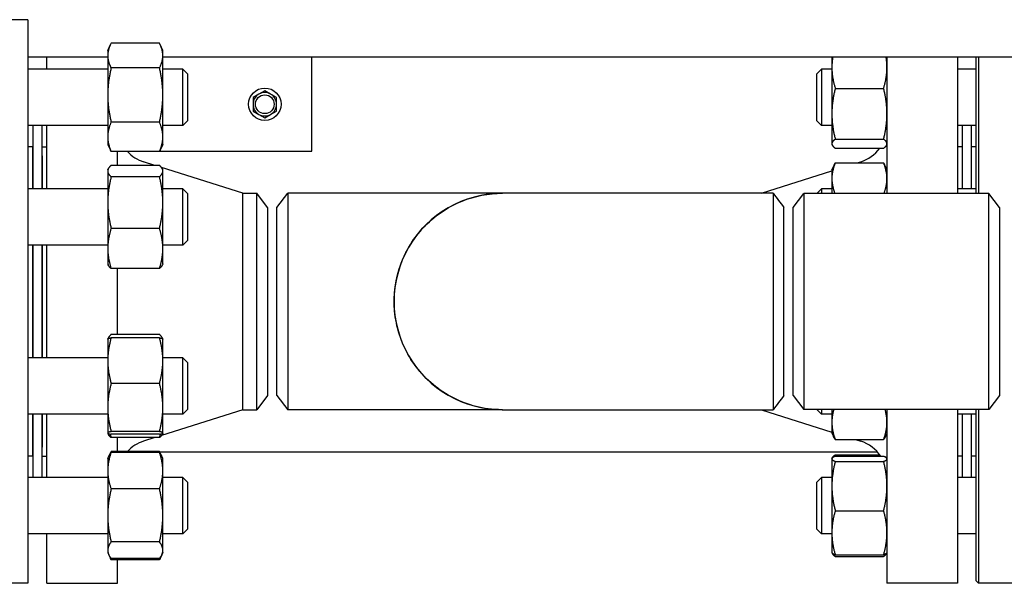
# Model space of a CAD drawing. Header units: inches. Extents: x 24 to 1128, y -69 to 748.
# Tile 607 of 656: x 604.99 to 618.1, y 677.92 to 685.42. Entities that reach past the tile are written whole.
import ezdxf

# ---------------------------------------------------------------- set-up
doc = ezdxf.new("R2010")
doc.units = ezdxf.units.IN
doc.header["$LTSCALE"] = 32
doc.header["$MEASUREMENT"] = 0
doc.layers.add('Visible (ANSI)', color=7, linetype='Continuous', lineweight=30)

msp = doc.modelspace()

# ---------------------------------------------------------------- linework, layer by layer
at = {"layer": 'Visible (ANSI)'}
for p, q in [((605.09563, 685.41853), (604.15563, 685.41853)), ((605.09563, 685.41853), (605.09563, 677.91853)), ((606.15763, 685.00974), (606.19369, 685.08705)), ((606.84655, 685.10552), (606.20272, 685.10552)), ((606.89163, 685.00974), (606.85558, 685.08705)), ((606.15763, 684.91853), (605.09563, 684.91853)), ((605.34563, 684.75974), (605.34563, 684.91853)), ((606.15763, 685.00974), (606.15763, 684.94093)), ((606.15763, 684.94093), (606.15763, 684.41595)), ((606.89163, 684.94093), (606.89163, 685.00974)), ((606.89163, 684.41595), (606.89163, 684.94093)), ((619.42663, 684.91853), (606.89163, 684.91853)), ((608.87438, 683.66853), (608.87438, 684.91853)), ((615.80163, 684.91853), (615.80163, 684.78323)), ((616.53563, 684.91853), (616.53563, 683.10603)), ((617.47563, 684.91853), (617.47563, 683.10603)), ((617.72313, 683.10603), (617.72313, 684.91853)), ((617.75438, 684.91853), (617.75438, 683.10603)), ((606.84655, 684.77634), (606.20272, 684.77634)), ((615.80163, 684.78323), (615.80163, 684.16701)), ((606.15763, 684.75974), (605.09563, 684.75974)), ((607.15813, 684.75974), (606.89163, 684.75974)), ((607.15813, 684.00974), (607.15813, 684.75974)), ((607.22063, 684.69724), (607.15813, 684.75974)), ((607.22063, 684.69724), (607.22063, 684.07224)), ((615.60063, 684.69724), (615.66313, 684.75974)), ((615.60063, 684.07224), (615.60063, 684.69724)), ((615.66313, 684.75974), (615.66313, 684.00974)), ((615.80163, 684.75974), (615.66313, 684.75974)), ((617.72313, 684.75974), (617.47563, 684.75974)), ((615.84672, 684.50525), (616.49055, 684.50525)), ((606.15763, 684.41595), (606.15763, 683.85975)), ((606.89163, 683.85975), (606.89163, 684.41595)), ((608.17138, 684.42863), (608.09338, 684.3836)), ((608.09338, 684.3836), (608.09338, 684.29353)), ((608.24938, 684.47366), (608.17138, 684.42863)), ((608.32738, 684.42863), (608.24938, 684.47366)), ((608.40538, 684.3836), (608.32738, 684.42863)), ((608.40538, 684.29353), (608.40538, 684.3836)), ((608.09338, 684.29353), (608.09338, 684.20346)), ((608.40538, 684.20346), (608.40538, 684.29353)), ((608.09338, 684.20346), (608.17138, 684.15843)), ((608.17138, 684.15843), (608.24938, 684.1134)), ((608.24938, 684.1134), (608.32738, 684.15843)), ((608.32738, 684.15843), (608.40538, 684.20346)), ((615.80163, 684.16701), (615.80163, 683.76851)), ((606.15763, 684.00974), (605.09563, 684.00974)), ((605.16063, 684.00974), (605.16063, 683.16862)), ((605.28063, 684.00974), (605.28063, 683.16862)), ((605.34563, 683.16862), (605.34563, 684.00974)), ((606.84655, 684.05555), (606.20272, 684.05555)), ((607.15813, 684.00974), (606.89163, 684.00974)), ((607.22063, 684.07224), (607.15813, 684.00974)), ((615.60063, 684.07224), (615.66313, 684.00974)), ((615.80163, 684.00974), (615.66313, 684.00974)), ((617.72313, 684.00974), (617.47563, 684.00974)), ((617.54063, 683.16862), (617.54063, 684.00974)), ((617.66063, 683.16862), (617.66063, 684.00974)), ((606.15763, 683.85975), (606.15763, 683.75974)), ((606.89163, 683.75974), (606.89163, 683.85975)), ((605.15563, 683.72853), (605.09563, 683.72853)), ((605.15563, 683.72853), (605.15563, 683.16862)), ((605.28563, 683.60853), (605.28563, 683.72853)), ((605.28563, 683.72853), (605.34563, 683.72853)), ((606.15763, 683.75974), (606.19369, 683.68242)), ((606.89163, 683.75974), (606.85558, 683.68242)), ((615.80163, 683.76851), (615.80163, 683.75974)), ((615.80163, 683.75974), (615.80578, 683.75084)), ((615.84672, 683.82877), (616.49055, 683.82877)), ((616.53563, 683.75974), (616.53148, 683.75084)), ((617.53563, 683.72853), (617.47563, 683.72853)), ((617.53563, 683.72853), (617.53563, 683.16862)), ((617.72313, 683.72853), (617.66063, 683.72853)), ((605.15563, 683.66853), (605.16063, 683.66853)), ((605.16063, 683.60853), (605.15563, 683.60853)), ((605.28063, 683.66853), (605.28563, 683.66853)), ((605.28563, 683.60853), (605.28063, 683.60853)), ((605.28563, 683.60853), (605.28563, 683.16862)), ((606.84655, 683.66395), (606.20272, 683.66395)), ((606.28563, 683.48052), (606.28563, 683.66395)), ((606.84886, 683.66853), (608.87438, 683.66853)), ((615.84672, 683.70826), (616.49055, 683.70826)), ((617.53563, 683.60853), (617.54063, 683.60853)), ((606.84655, 683.48052), (606.20272, 683.48052)), ((606.78451, 683.48052), (606.63466, 683.52798)), ((615.80163, 683.41862), (615.83076, 683.48108)), ((615.84672, 683.51212), (616.49055, 683.51212)), ((616.13652, 683.51212), (616.18661, 683.52798)), ((616.53563, 683.41862), (616.50651, 683.48108)), ((606.15763, 683.41862), (606.1643, 683.43291)), ((606.15763, 683.41862), (606.15763, 683.40465)), ((606.15763, 683.40465), (606.15763, 682.98533)), ((606.84655, 683.32878), (606.20272, 683.32878)), ((607.95897, 683.10853), (606.87289, 683.45253)), ((606.89163, 683.41862), (606.88497, 683.43291)), ((606.89163, 683.40465), (606.89163, 683.41862)), ((606.89163, 682.98533), (606.89163, 683.40465)), ((614.8623, 683.10853), (615.80163, 683.40605)), ((615.80163, 683.41862), (615.80163, 683.30315)), ((615.80163, 683.30315), (615.80163, 683.10603)), ((606.15763, 683.16862), (605.09563, 683.16862)), ((607.15813, 683.16862), (606.89163, 683.16862)), ((607.15813, 682.41862), (607.15813, 683.16862)), ((607.22063, 683.10612), (607.15813, 683.16862)), ((607.22063, 683.10612), (607.22063, 682.48112)), ((607.95897, 680.22853), (607.95897, 683.10853)), ((607.95897, 683.10853), (608.14176, 683.10853)), ((608.14176, 680.22853), (608.14176, 683.10853)), ((608.28563, 682.92103), (608.14176, 683.10853)), ((608.41063, 682.92103), (608.55451, 683.10853)), ((608.55451, 683.10853), (608.55451, 680.22853)), ((611.41334, 683.10853), (608.55451, 683.10853)), ((615.01824, 683.10853), (611.41334, 683.10853)), ((615.28563, 682.91853), (615.42951, 683.10603)), ((615.42951, 683.10603), (615.42951, 680.23103)), ((617.89176, 683.10603), (615.42951, 683.10603)), ((615.60063, 683.10612), (615.66313, 683.16862)), ((615.60063, 683.10603), (615.60063, 683.10612)), ((615.66313, 683.16862), (615.66313, 683.10603)), ((615.80163, 683.16862), (615.66313, 683.16862)), ((617.72313, 683.16862), (617.47563, 683.16862)), ((617.89176, 680.23103), (617.89176, 683.10603)), ((618.03563, 682.91853), (617.89176, 683.10603)), ((606.15763, 682.98533), (606.15763, 682.3743)), ((606.89163, 682.3743), (606.89163, 682.98533)), ((608.28563, 682.92103), (608.28563, 680.41603)), ((608.41063, 680.41603), (608.41063, 682.92103)), ((615.16063, 680.41607), (615.16063, 682.92101)), ((615.28563, 680.41853), (615.28563, 682.91853)), ((618.03563, 682.91853), (618.03563, 680.41853)), ((606.84655, 682.64188), (606.20272, 682.64188)), ((606.15763, 682.41862), (605.09563, 682.41862)), ((605.15563, 682.41862), (605.15563, 680.91844)), ((605.16063, 682.41862), (605.16063, 680.91844)), ((605.28063, 682.41862), (605.28063, 680.91844)), ((605.28563, 682.41862), (605.28563, 680.91844)), ((605.34563, 680.91844), (605.34563, 682.41862)), ((607.15813, 682.41862), (606.89163, 682.41862)), ((607.22063, 682.48112), (607.15813, 682.41862)), ((606.15763, 682.3743), (606.15763, 682.16862)), ((606.89163, 682.16862), (606.89163, 682.3743)), ((606.15763, 682.16862), (606.1643, 682.15433)), ((606.89163, 682.16862), (606.88497, 682.15433)), ((606.84655, 682.10672), (606.20272, 682.10672)), ((606.28563, 681.23034), (606.28563, 682.10672)), ((606.84655, 681.23034), (606.20272, 681.23034)), ((606.15763, 681.16844), (606.158, 681.16922)), ((606.15763, 681.16844), (606.15763, 680.88258)), ((606.158, 681.16922), (606.1643, 681.18273)), ((606.84655, 681.18568), (606.20272, 681.18568)), ((606.89127, 681.16922), (606.88497, 681.18273)), ((606.89163, 681.16844), (606.89127, 681.16922)), ((606.89163, 680.88258), (606.89163, 681.16844)), ((606.15763, 680.91844), (605.09563, 680.91844)), ((606.15763, 680.88258), (606.15763, 680.25836)), ((607.15813, 680.91844), (606.89163, 680.91844)), ((606.89163, 680.25836), (606.89163, 680.88258)), ((607.15813, 680.16844), (607.15813, 680.91844)), ((607.22063, 680.85594), (607.15813, 680.91844)), ((607.22063, 680.85594), (607.22063, 680.23094)), ((606.84655, 680.57948), (606.20272, 680.57948)), ((608.28563, 680.41603), (608.14176, 680.22853)), ((608.41063, 680.41603), (608.55451, 680.22853)), ((615.28563, 680.41853), (615.42951, 680.23103)), ((618.03563, 680.41853), (617.89176, 680.23103)), ((606.15763, 680.25836), (606.15763, 679.91922)), ((607.95897, 680.22853), (606.87289, 679.88453)), ((606.89163, 679.91922), (606.89163, 680.25836)), ((607.22063, 680.23094), (607.15813, 680.16844)), ((607.95897, 680.22853), (608.14176, 680.22853)), ((611.41334, 680.22853), (608.55451, 680.22853)), ((611.41334, 680.22853), (615.01824, 680.22853)), ((614.8623, 680.22853), (615.80163, 679.93101)), ((617.89176, 680.23103), (615.42951, 680.23103)), ((615.60063, 680.23094), (615.60063, 680.23103)), ((615.60063, 680.23094), (615.66313, 680.16844)), ((615.66313, 680.23103), (615.66313, 680.16844)), ((615.80163, 680.23103), (615.80163, 680.06196)), ((616.53563, 680.23103), (616.53563, 677.91853)), ((617.47563, 680.23103), (617.47563, 677.91853)), ((617.72313, 677.94978), (617.72313, 680.23103)), ((617.75438, 680.23103), (617.75438, 677.91853)), ((606.15763, 680.16844), (605.09563, 680.16844)), ((605.15563, 680.16844), (605.15563, 679.60853)), ((605.16063, 680.16844), (605.16063, 679.32732)), ((605.28063, 680.16844), (605.28063, 679.32732)), ((605.28563, 680.16844), (605.28563, 679.72853)), ((605.34563, 679.32732), (605.34563, 680.16844)), ((607.15813, 680.16844), (606.89163, 680.16844)), ((615.80163, 680.16844), (615.66313, 680.16844)), ((615.80163, 680.06196), (615.80163, 679.91844)), ((617.72313, 680.16844), (617.47563, 680.16844)), ((617.53563, 680.16844), (617.53563, 679.60853)), ((617.54063, 679.32732), (617.54063, 680.16844)), ((617.66063, 679.32732), (617.66063, 680.16844)), ((606.15763, 679.91922), (606.15763, 679.91844)), ((606.15763, 679.91844), (606.158, 679.91766)), ((606.158, 679.91766), (606.1643, 679.90415)), ((606.84655, 679.93724), (606.20272, 679.93724)), ((606.89127, 679.91766), (606.88497, 679.90415)), ((606.89163, 679.91844), (606.89127, 679.91766)), ((606.89163, 679.91844), (606.89163, 679.91922)), ((615.80163, 679.91844), (615.82111, 679.87667)), ((616.53563, 679.91844), (616.51616, 679.87667)), ((606.84655, 679.9012), (606.20272, 679.9012)), ((606.84655, 679.85654), (606.20272, 679.85654)), ((606.28563, 679.67311), (606.28563, 679.85654)), ((606.78451, 679.85654), (606.63466, 679.80908)), ((615.84672, 679.83189), (616.49055, 679.83189)), ((616.1146, 679.83189), (616.18661, 679.80908)), ((605.16063, 679.72853), (605.15563, 679.72853)), ((605.15563, 679.66853), (605.16063, 679.66853)), ((605.28563, 679.72853), (605.28063, 679.72853)), ((605.28063, 679.66853), (605.28563, 679.66853)), ((605.28563, 679.60853), (605.28563, 679.72853)), ((606.17239, 679.60898), (606.19369, 679.65464)), ((606.84655, 679.67311), (606.20272, 679.67311)), ((606.84655, 679.65788), (606.20272, 679.65788)), ((606.84886, 679.66853), (616.4058, 679.66853)), ((606.87687, 679.60898), (606.85558, 679.65464)), ((617.53563, 679.72853), (617.54063, 679.72853)), ((617.53563, 679.66853), (617.54063, 679.66853)), ((605.15563, 679.60853), (605.09563, 679.60853)), ((605.28563, 679.60853), (605.34563, 679.60853)), ((606.15763, 679.57732), (606.17239, 679.60898)), ((606.15763, 679.57732), (606.15763, 679.41578)), ((606.89163, 679.57732), (606.87687, 679.60898)), ((606.89163, 679.41578), (606.89163, 679.57732)), ((615.80163, 679.57732), (615.80293, 679.5801)), ((615.80163, 679.57732), (615.80163, 679.57456)), ((615.80163, 679.57456), (615.80163, 679.21262)), ((615.80293, 679.5801), (615.80578, 679.58622)), ((615.84672, 679.6288), (616.43832, 679.6288)), ((615.84672, 679.60844), (616.49055, 679.60844)), ((615.84672, 679.54068), (616.49055, 679.54068)), ((616.53563, 679.57732), (616.53434, 679.5801)), ((617.53563, 679.60853), (617.47563, 679.60853)), ((617.72313, 679.60853), (617.66063, 679.60853)), ((606.15763, 679.41578), (606.15763, 678.82091)), ((606.89163, 678.82091), (606.89163, 679.41578)), ((606.15763, 679.32732), (605.09563, 679.32732)), ((607.15813, 679.32732), (606.89163, 679.32732)), ((607.15813, 678.57732), (607.15813, 679.32732)), ((607.22063, 679.26482), (607.15813, 679.32732)), ((607.22063, 679.26482), (607.22063, 678.63982)), ((615.60063, 679.26482), (615.66313, 679.32732)), ((615.60063, 678.63982), (615.60063, 679.26482)), ((615.66313, 679.32732), (615.66313, 678.57732)), ((615.80163, 679.32732), (615.66313, 679.32732)), ((617.72313, 679.32732), (617.47563, 679.32732)), ((606.84655, 679.17369), (606.20272, 679.17369)), ((615.80163, 679.21262), (615.80163, 678.59038)), ((615.84672, 678.88456), (616.49055, 678.88456)), ((606.15763, 678.82091), (606.15763, 678.35745)), ((606.89163, 678.35745), (606.89163, 678.82091)), ((607.22063, 678.63982), (607.15813, 678.57732)), ((615.60063, 678.63982), (615.66313, 678.57732)), ((606.15763, 678.57732), (605.09563, 678.57732)), ((605.34563, 677.91853), (605.34563, 678.57732)), ((607.15813, 678.57732), (606.89163, 678.57732)), ((615.80163, 678.57732), (615.66313, 678.57732)), ((615.80163, 678.59038), (615.80163, 678.32732)), ((617.72313, 678.57732), (617.47563, 678.57732)), ((606.15763, 678.35745), (606.15763, 678.32732)), ((606.84655, 678.46813), (606.20272, 678.46813)), ((606.89163, 678.32732), (606.89163, 678.35745)), ((606.15763, 678.32732), (606.17239, 678.29567)), ((606.17239, 678.29567), (606.19369, 678.25001)), ((606.84655, 678.24677), (606.20272, 678.24677)), ((606.84655, 678.23154), (606.20272, 678.23154)), ((606.28563, 677.91853), (606.28563, 678.23154)), ((606.87687, 678.29567), (606.85558, 678.25001)), ((606.89163, 678.32732), (606.87687, 678.29567)), ((615.80163, 678.32732), (615.80293, 678.32455)), ((615.80293, 678.32455), (615.80578, 678.31842)), ((615.84672, 678.2962), (616.49055, 678.2962)), ((615.84672, 678.27584), (616.49055, 678.27584)), ((616.53434, 678.32455), (616.53148, 678.31842)), ((616.53563, 678.32732), (616.53434, 678.32455)), ((617.72313, 677.94978), (617.75438, 677.91853)), ((605.09563, 677.91853), (604.15563, 677.91853)), ((605.34563, 677.91853), (606.28563, 677.91853)), ((617.47563, 677.91853), (616.53563, 677.91853)), ((618.66063, 677.91853), (617.75438, 677.91853))]:
    msp.add_line(p, q, dxfattribs=at)
for radius in [0.216, 0.1248]:
    msp.add_circle((608.24938, 684.29353), radius, dxfattribs=at)
for centre, radius, start, end in [((608.24938, 684.29353), 0.156, 120, 180), ((608.24938, 684.29353), 0.156, 60, 120), ((608.24938, 684.29353), 0.156, 0, 60), ((608.24938, 684.29353), 0.156, 180, 240), ((608.24938, 684.29353), 0.156, 300, 0), ((608.24938, 684.29353), 0.156, 240, 300), ((606.78563, 684.00464), 0.5, 222.952477, 252.425284), ((616.03563, 684.00464), 0.5, 287.574716, 323.645749), ((611.41063, 681.66853), 1.44, 89.94622, 270.05378), ((606.78563, 679.33242), 0.5, 107.574716, 137.047523), ((616.03563, 679.33242), 0.5, 33.50812, 72.425284)]:
    msp.add_arc(centre, radius, start, end, dxfattribs=at)
for points, weights in [([(606.20272, 685.10552), (606.15763, 685.01732), (606.15763, 684.94093)], [1, 1.0379548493, 1]), ([(606.89163, 684.94093), (606.89163, 685.01732), (606.84655, 685.10552)], [1, 1.0379548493, 1]), ([(606.15763, 684.94093), (606.15763, 684.86454), (606.20272, 684.77634)], [1, 1.0379548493, 1]), ([(606.84655, 684.77634), (606.89163, 684.86454), (606.89163, 684.94093)], [1, 1.0379548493, 1]), ([(615.81292, 684.91853), (615.80163, 684.84959), (615.80163, 684.78323)], [1.0189754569, 1.01917066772, 1]), ([(616.53563, 684.78323), (616.53563, 684.84959), (616.52434, 684.91853)], [1, 1.01917066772, 1.0189754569]), ([(606.20272, 684.77634), (606.15763, 684.58321), (606.15763, 684.41595)], [1, 1.0379548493, 1]), ([(606.89163, 684.41595), (606.89163, 684.58321), (606.84655, 684.77634)], [1, 1.0379548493, 1]), ([(615.80163, 684.78323), (615.80163, 684.65422), (615.84672, 684.50525)], [1, 1.0379548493, 1]), ([(616.49055, 684.50525), (616.53563, 684.65422), (616.53563, 684.78323)], [1, 1.0379548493, 1]), ([(615.84672, 684.50525), (615.80163, 684.32398), (615.80163, 684.16701)], [1, 1.0379548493, 1]), ([(616.53563, 684.16701), (616.53563, 684.32398), (616.49055, 684.50525)], [1, 1.0379548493, 1]), ([(606.15763, 684.41595), (606.15763, 684.24869), (606.20272, 684.05555)], [1, 1.0379548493, 1]), ([(606.84655, 684.05555), (606.89163, 684.24869), (606.89163, 684.41595)], [1, 1.0379548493, 1]), ([(615.80163, 684.16701), (615.80163, 684.01003), (615.84672, 683.82877)], [1, 1.0379548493, 1]), ([(616.49055, 683.82877), (616.53563, 684.01003), (616.53563, 684.16701)], [1, 1.0379548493, 1]), ([(606.20272, 684.05555), (606.15763, 683.95062), (606.15763, 683.85975)], [1, 1.0379548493, 1]), ([(606.89163, 683.85975), (606.89163, 683.95062), (606.84655, 684.05555)], [1, 1.0379548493, 1]), ([(606.15763, 683.85975), (606.15763, 683.76888), (606.20272, 683.66395)], [1, 1.0379548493, 1]), ([(606.84655, 683.66395), (606.89163, 683.76888), (606.89163, 683.85975)], [1, 1.0379548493, 1]), ([(615.84672, 683.82877), (615.80163, 683.79648), (615.80163, 683.76851)], [1, 1.0379548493, 1]), ([(615.80163, 683.76851), (615.80163, 683.74055), (615.84672, 683.70826)], [1, 1.0379548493, 1]), ([(616.53563, 683.76851), (616.53563, 683.79648), (616.49055, 683.82877)], [1, 1.0379548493, 1]), ([(616.49055, 683.70826), (616.53563, 683.74055), (616.53563, 683.76851)], [1, 1.0379548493, 1]), ([(606.20272, 683.66395), (606.19793, 683.67331), (606.19369, 683.68242)], [1, 1.00389611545, 1.00699234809]), ([(606.85558, 683.68242), (606.85133, 683.67331), (606.84655, 683.66395)], [1.00699234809, 1.00389611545, 1]), ([(606.20272, 683.48052), (606.15763, 683.43986), (606.15763, 683.40465)], [1, 1.0379548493, 1]), ([(606.89163, 683.40465), (606.89163, 683.43986), (606.84655, 683.48052)], [1, 1.0379548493, 1]), ([(615.84672, 683.51212), (615.80163, 683.40013), (615.80163, 683.30315)], [1, 1.0379548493, 1]), ([(615.83076, 683.48108), (615.83782, 683.49622), (615.84672, 683.51212)], [1.01175569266, 1.00727059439, 1]), ([(616.53563, 683.30315), (616.53563, 683.40013), (616.49055, 683.51212)], [1, 1.0379548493, 1]), ([(616.49055, 683.51212), (616.49945, 683.49622), (616.50651, 683.48108)], [1, 1.00727059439, 1.01175569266]), ([(606.15763, 683.40465), (606.15763, 683.36944), (606.20272, 683.32878)], [1, 1.0379548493, 1]), ([(606.20272, 683.32878), (606.15763, 683.14472), (606.15763, 682.98533)], [1, 1.0379548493, 1]), ([(606.84655, 683.32878), (606.89163, 683.36944), (606.89163, 683.40465)], [1, 1.0379548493, 1]), ([(606.89163, 682.98533), (606.89163, 683.14472), (606.84655, 683.32878)], [1, 1.0379548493, 1]), ([(615.80163, 683.30315), (615.80163, 683.21098), (615.84205, 683.10603)], [1, 1.03600393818, 1.00370126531]), ([(616.49521, 683.10603), (616.53563, 683.21098), (616.53563, 683.30315)], [1.00370126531, 1.03600393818, 1]), ([(606.15763, 682.98533), (606.15763, 682.82593), (606.20272, 682.64188)], [1, 1.0379548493, 1]), ([(606.84655, 682.64188), (606.89163, 682.82593), (606.89163, 682.98533)], [1, 1.0379548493, 1]), ([(606.20272, 682.64188), (606.15763, 682.49848), (606.15763, 682.3743)], [1, 1.0379548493, 1]), ([(606.89163, 682.3743), (606.89163, 682.49848), (606.84655, 682.64188)], [1, 1.0379548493, 1]), ([(606.15763, 682.3743), (606.15763, 682.25011), (606.20272, 682.10672)], [1, 1.0379548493, 1]), ([(606.84655, 682.10672), (606.89163, 682.25011), (606.89163, 682.3743)], [1, 1.0379548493, 1]), ([(606.20272, 682.10672), (606.17473, 682.13196), (606.1643, 682.15433)], [1, 1.02323189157, 1.01802363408]), ([(606.88497, 682.15433), (606.87454, 682.13196), (606.84655, 682.10672)], [1.01802363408, 1.02323189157, 1]), ([(606.20272, 681.23034), (606.16805, 681.19908), (606.16015, 681.17177)], [1, 1.02892942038, 1.01375847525]), ([(606.88912, 681.17177), (606.88121, 681.19908), (606.84655, 681.23034)], [1.01375847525, 1.02892942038, 1]), ([(606.20272, 681.18568), (606.15763, 681.02325), (606.15763, 680.88258)], [1, 1.0379548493, 1]), ([(606.158, 681.16922), (606.16156, 681.17686), (606.20272, 681.18568)], [1.00622561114, 1.03453366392, 1]), ([(606.89163, 680.88258), (606.89163, 681.02325), (606.84655, 681.18568)], [1, 1.0379548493, 1]), ([(606.84655, 681.18568), (606.8877, 681.17686), (606.89127, 681.16922)], [1, 1.03453366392, 1.00622561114]), ([(606.15763, 680.88258), (606.15763, 680.74191), (606.20272, 680.57948)], [1, 1.0379548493, 1]), ([(606.84655, 680.57948), (606.89163, 680.74191), (606.89163, 680.88258)], [1, 1.0379548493, 1]), ([(606.20272, 680.57948), (606.15763, 680.40739), (606.15763, 680.25836)], [1, 1.0379548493, 1]), ([(606.89163, 680.25836), (606.89163, 680.40739), (606.84655, 680.57948)], [1, 1.0379548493, 1]), ([(606.15763, 680.25836), (606.15763, 680.10933), (606.20272, 679.93724)], [1, 1.0379548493, 1]), ([(606.84655, 679.93724), (606.89163, 680.10933), (606.89163, 680.25836)], [1, 1.0379548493, 1]), ([(615.82678, 680.23103), (615.80163, 680.143), (615.80163, 680.06196)], [1.01415327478, 1.02854559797, 1]), ([(616.53563, 680.06196), (616.53563, 680.143), (616.51049, 680.23103)], [1, 1.02854559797, 1.01415327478]), ([(615.80163, 680.06196), (615.80163, 679.95518), (615.84672, 679.83189)], [1, 1.0379548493, 1]), ([(616.49055, 679.83189), (616.53563, 679.95518), (616.53563, 680.06196)], [1, 1.0379548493, 1]), ([(606.20272, 679.93724), (606.15763, 679.92758), (606.15763, 679.91922)], [1, 1.0379548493, 1]), ([(606.15763, 679.91922), (606.15763, 679.91086), (606.20272, 679.9012)], [1, 1.0379548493, 1]), ([(606.89163, 679.91922), (606.89163, 679.92758), (606.84655, 679.93724)], [1, 1.0379548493, 1]), ([(606.84655, 679.9012), (606.89163, 679.91086), (606.89163, 679.91922)], [1, 1.0379548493, 1]), ([(606.20272, 679.85654), (606.17473, 679.88179), (606.1643, 679.90415)], [1, 1.02323189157, 1.01802363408]), ([(606.18872, 679.90443), (606.19503, 679.88099), (606.20272, 679.85654)], [1.01047429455, 1.00627437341, 1]), ([(606.84655, 679.85654), (606.85423, 679.88099), (606.86055, 679.90443)], [1, 1.00627437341, 1.01047429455]), ([(606.88497, 679.90415), (606.87454, 679.88179), (606.84655, 679.85654)], [1.01802363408, 1.02323189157, 1]), ([(615.84672, 679.83189), (615.83114, 679.85516), (615.82111, 679.87667)], [1, 1.01279805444, 1.01696531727]), ([(616.51616, 679.87667), (616.50613, 679.85516), (616.49055, 679.83189)], [1.01696531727, 1.01279805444, 1]), ([(606.20272, 679.65788), (606.15763, 679.52814), (606.15763, 679.41578)], [1, 1.0379548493, 1]), ([(606.17239, 679.60898), (606.18326, 679.63227), (606.20272, 679.65788)], [1.01852218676, 1.01603816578, 1]), ([(606.20272, 679.67311), (606.19045, 679.64911), (606.18165, 679.6266)], [1, 1.01005189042, 1.01477953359]), ([(606.86762, 679.6266), (606.85882, 679.64911), (606.84655, 679.67311)], [1.01477953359, 1.01005189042, 1]), ([(606.89163, 679.41578), (606.89163, 679.52814), (606.84655, 679.65788)], [1, 1.0379548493, 1]), ([(606.84655, 679.65788), (606.86601, 679.63227), (606.87687, 679.60898)], [1, 1.01603816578, 1.01852218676]), ([(615.84672, 679.60844), (615.80163, 679.59029), (615.80163, 679.57456)], [1, 1.0379548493, 1]), ([(615.80163, 679.57456), (615.80163, 679.55884), (615.84672, 679.54068)], [1, 1.0379548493, 1]), ([(615.84672, 679.54068), (615.80163, 679.36488), (615.80163, 679.21262)], [1, 1.0379548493, 1]), ([(615.80578, 679.58622), (615.81507, 679.60614), (615.84672, 679.6288)], [1.01611555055, 1.02634702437, 1]), ([(615.84672, 679.6288), (615.84317, 679.61709), (615.83993, 679.60562)], [1, 1.00288298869, 1.00532800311]), ([(616.53563, 679.57456), (616.53563, 679.59029), (616.49055, 679.60844)], [1, 1.0379548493, 1]), ([(616.49055, 679.54068), (616.53563, 679.55884), (616.53563, 679.57456)], [1, 1.0379548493, 1]), ([(616.53563, 679.21262), (616.53563, 679.36488), (616.49055, 679.54068)], [1, 1.0379548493, 1]), ([(606.15763, 679.41578), (606.15763, 679.30343), (606.20272, 679.17369)], [1, 1.0379548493, 1]), ([(606.84655, 679.17369), (606.89163, 679.30343), (606.89163, 679.41578)], [1, 1.0379548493, 1]), ([(606.20272, 679.17369), (606.15763, 678.98464), (606.15763, 678.82091)], [1, 1.0379548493, 1]), ([(606.89163, 678.82091), (606.89163, 678.98464), (606.84655, 679.17369)], [1, 1.0379548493, 1]), ([(615.80163, 679.21262), (615.80163, 679.06037), (615.84672, 678.88456)], [1, 1.0379548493, 1]), ([(616.49055, 678.88456), (616.53563, 679.06037), (616.53563, 679.21262)], [1, 1.0379548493, 1]), ([(615.84672, 678.88456), (615.80163, 678.72691), (615.80163, 678.59038)], [1, 1.0379548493, 1]), ([(616.53563, 678.59038), (616.53563, 678.72691), (616.49055, 678.88456)], [1, 1.0379548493, 1]), ([(606.15763, 678.82091), (606.15763, 678.65719), (606.20272, 678.46813)], [1, 1.0379548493, 1]), ([(606.84655, 678.46813), (606.89163, 678.65719), (606.89163, 678.82091)], [1, 1.0379548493, 1]), ([(615.80163, 678.59038), (615.80163, 678.45385), (615.84672, 678.2962)], [1, 1.0379548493, 1]), ([(616.49055, 678.2962), (616.53563, 678.45385), (616.53563, 678.59038)], [1, 1.0379548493, 1]), ([(606.20272, 678.46813), (606.15763, 678.40882), (606.15763, 678.35745)], [1, 1.0379548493, 1]), ([(606.15763, 678.35745), (606.15763, 678.30608), (606.20272, 678.24677)], [1, 1.0379548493, 1]), ([(606.89163, 678.35745), (606.89163, 678.40882), (606.84655, 678.46813)], [1, 1.0379548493, 1]), ([(606.84655, 678.24677), (606.89163, 678.30608), (606.89163, 678.35745)], [1, 1.0379548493, 1]), ([(606.18872, 678.26658), (606.19503, 678.24943), (606.20272, 678.23154)], [1.01047429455, 1.00627437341, 1]), ([(606.20272, 678.23154), (606.19793, 678.2409), (606.19369, 678.25001)], [1, 1.00389611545, 1.00699234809]), ([(606.84655, 678.23154), (606.85423, 678.24943), (606.86055, 678.26658)], [1, 1.00627437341, 1.01047429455]), ([(606.85558, 678.25001), (606.85133, 678.2409), (606.84655, 678.23154)], [1.00699234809, 1.00389611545, 1]), ([(615.84672, 678.2962), (615.80908, 678.31136), (615.80293, 678.32455)], [1, 1.0314924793, 1.01072411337]), ([(615.80415, 678.32236), (615.81205, 678.30067), (615.84672, 678.27584)], [1.01375847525, 1.02892942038, 1]), ([(616.53434, 678.32455), (616.52819, 678.31136), (616.49055, 678.2962)], [1.01072411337, 1.0314924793, 1]), ([(616.49055, 678.27584), (616.52521, 678.30067), (616.53312, 678.32236)], [1, 1.02892942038, 1.01375847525])]:
    msp.add_rational_spline(points, weights, degree=2, dxfattribs=at)
for points, knots in [([(611.41333, 680.22858), (611.37789, 680.22855), (611.34244, 680.22984), (611.09032, 680.24846), (610.87745, 680.3143), (610.50163, 680.5325), (610.33895, 680.68477), (610.09752, 681.04369), (610.01818, 681.24958), (609.95655, 681.67601), (609.97446, 681.89629), (610.10311, 682.30379), (610.21205, 682.49129), (610.5003, 682.80257), (610.67965, 682.92595), (611.04695, 683.07318), (611.23009, 683.10843), (611.41334, 683.10851)], [-1.57267427, -1.57267427, -1.57267427, -1.57267427, -1.49882494, -1.49882494, -1.04590561, -1.04590561, -0.59274122, -0.59274122, -0.1436733, -0.1436733, 0.30609723, 0.30609723, 0.74775686, 0.74775686, 1.1908901, 1.1908901, 1.57267427, 1.57267427, 1.57267427, 1.57267427]), ([(615.01824, 683.10851), (615.01824, 683.10843), (615.01825, 683.07318), (615.01825, 682.92595), (615.01825, 682.80257), (615.01825, 682.49129), (615.01826, 682.30379), (615.01826, 681.89629), (615.01826, 681.67601), (615.01826, 681.24958), (615.01826, 681.04369), (615.01825, 680.68477), (615.01825, 680.5325), (615.01825, 680.3143), (615.01825, 680.24846), (615.01824, 680.22984), (615.01824, 680.22855), (615.01824, 680.22858)], [-1.57267431, -1.57267431, -1.57267431, -1.57267431, -1.1908901, -1.1908901, -0.74775686, -0.74775686, -0.30609723, -0.30609723, 0.1436733, 0.1436733, 0.59274122, 0.59274122, 1.04590561, 1.04590561, 1.49882494, 1.49882494, 1.57267431, 1.57267431, 1.57267431, 1.57267431])]:
    msp.add_open_spline(points, degree=3, knots=knots, dxfattribs=at)
for points in [[(615.01824, 683.10853), (615.06571, 683.04603), (615.11317, 682.98353), (615.16063, 682.92103)], [(615.16063, 680.41603), (615.11317, 680.35353), (615.06571, 680.29103), (615.01824, 680.22853)]]:
    msp.add_open_spline(points, degree=3, dxfattribs=at)

doc.saveas('drawing.dxf')
